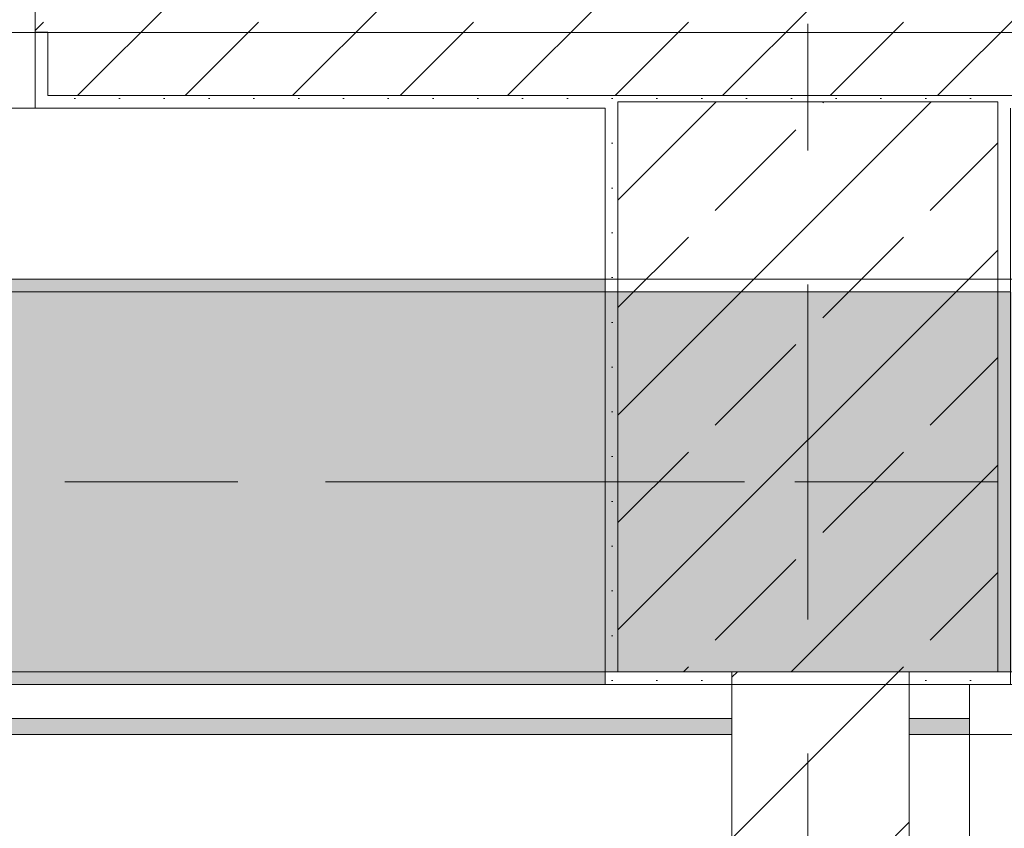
# Model space of a CAD drawing. Header units: metres. Extents: x -3.6 to 84.5, y -11 to 16.8.
# Tile 287 of 361: x 43.1 to 43.9, y 12.9 to 13.5. Entities that reach past the tile are written whole.
import ezdxf

# ---------------------------------------------------------------- set-up
doc = ezdxf.new("R2010")
doc.units = ezdxf.units.M
doc.header["$MEASUREMENT"] = 0
for name, pattern in [('Achse', [0.2, 0.1, -0.05, 0, -0.05]), ('Strichlinie doppelt', [0.546806, 0.264583, -0.105833, 0.070556, -0.105833]), ('Wipeout_Contour', [1, 0, -1])]:
    doc.linetypes.add(name, pattern=pattern)
for name, color, linetype in [('451 - Universal.Achsen Raster', 7, 'Continuous'), ('604 - Struktur.Wand Aussen', 7, 'Continuous'), ('605 - Struktur.Wand Innen', 7, 'Continuous'), ('607 - Struktur.Stütze', 7, 'Continuous'), ('608 - Struktur.Träger', 7, 'Continuous'), ('Neubau_606 - Struktur.Wand Innen Ausbau', 7, 'Continuous'), ('Neubau_653 - Abdeckung.TB Verkofferung', 7, 'Continuous')]:
    doc.layers.add(name, color=color, linetype=linetype)
pattern_1 = [(45, (0, 0), (-0.01767767, 0.01767767), [0, -0.025])]
pattern_2 = [(45, (0, 0), (-0.0848528, 0.0848528), []), (45, (-0.04243, 0.04243), (-0.0848528, 0.0848528), [0.09, -0.03])]

msp = doc.modelspace()

# ---------------------------------------------------------------- hatches: boundary and pattern name
at = {"layer": '604 - Struktur.Wand Aussen', "linetype": 'Continuous', "lineweight": 0, "true_color": 0x000000}
h = msp.add_hatch(dxfattribs=at)
h.set_pattern_fill('Beton__Stahlbeton_0001', color=18, style=0, pattern_type=2)
h.set_pattern_definition(pattern_2)
h.paths.add_polyline_path([(43.12, 13.505), (43.13, 13.505), (43.13, 13.455), (44.3, 13.455), (44.3, 13.505), (44.31, 13.505), (44.31, 13.575), (44.3, 13.575), (44.27, 13.575), (44.27, 13.695), (43.16, 13.695), (43.16, 13.575), (43.13, 13.575), (43.12, 13.575)])
h = msp.add_hatch(dxfattribs=at)
h.set_pattern_fill('Gips_0001', color=18, style=0, pattern_type=2)
h.set_pattern_definition(pattern_1)
h.paths.add_polyline_path([(43.13, 13.445), (43.13, 13.505), (43.12, 13.505), (43.12, 13.445)])
h = msp.add_hatch(dxfattribs=at)
h.set_pattern_fill('Gips_0001', color=18, style=0, pattern_type=2)
h.set_pattern_definition(pattern_1)
h.paths.add_polyline_path([(43.13, 13.445), (43.56999, 13.445), (43.56999, 13.455), (43.13, 13.455)])
at = {"layer": '607 - Struktur.Stütze', "linetype": 'Continuous', "lineweight": 0, "true_color": 0x000000}
h = msp.add_hatch(dxfattribs=at)
h.set_pattern_fill('Gips_0001', color=18, style=0, pattern_type=2)
h.set_pattern_definition(pattern_1)
h.paths.add_polyline_path([(43.56999, 13.455), (43.56999, 13.445), (43.57999, 13.445), (43.57999, 13.44998), (43.87999, 13.44998), (43.87999, 13.445), (43.88999, 13.445), (43.88999, 13.455)])
h = msp.add_hatch(dxfattribs=at)
h.set_pattern_fill('Beton__Stahlbeton_0001', color=18, style=0, pattern_type=2)
h.set_pattern_definition(pattern_2)
h.paths.add_polyline_path([(43.57999, 12.99998), (43.87999, 12.99998), (43.87999, 13.44998), (43.57999, 13.44998)])
h = msp.add_hatch(dxfattribs=at)
h.set_pattern_fill('Gips_0001', color=18, style=0, pattern_type=2)
h.set_pattern_definition(pattern_1)
h.paths.add_polyline_path([(43.57999, 13.445), (43.56999, 13.445), (43.56999, 12.98998), (43.66997, 12.98998), (43.66997, 12.99998), (43.57999, 12.99998)])
h = msp.add_hatch(dxfattribs=at)
h.set_pattern_fill('Gips_0001', color=18, style=0, pattern_type=2)
h.set_pattern_definition(pattern_1)
h.paths.add_polyline_path([(43.80997, 12.98998), (43.88999, 12.98998), (43.88999, 13.445), (43.87999, 13.445), (43.87999, 12.99998), (43.80997, 12.99998)])
at = {"layer": '608 - Struktur.Träger', "linetype": 'Continuous', "lineweight": 0, "true_color": 0x000000}
h = msp.add_hatch(dxfattribs=at)
h.set_pattern_fill('Gips_0001', color=18, style=0, pattern_type=2)
h.set_pattern_definition(pattern_1)
h.paths.add_polyline_path([(40.28999, 13.30998), (40.28999, 13.29998), (43.56999, 13.29998), (43.56999, 13.30998)])
h = msp.add_hatch(dxfattribs=at)
h.set_pattern_fill('Gips_0001', color=18, style=0, pattern_type=2)
h.set_pattern_definition(pattern_1)
h.paths.add_polyline_path([(40.28999, 12.99998), (40.28999, 12.98998), (43.56999, 12.98998), (43.56999, 12.99998)])
at = {"layer": 'Neubau_653 - Abdeckung.TB Verkofferung', "linetype": 'Continuous', "lineweight": 0, "true_color": 0x000000}
h = msp.add_hatch(dxfattribs=at)
h.set_pattern_fill('Gips_0001', color=18, style=0, pattern_type=2)
h.set_pattern_definition(pattern_1)
h.paths.add_polyline_path([(40.29998, 12.95048), (43.85748, 12.95048), (43.85748, 12.96298), (40.29998, 12.96298)])

# ---------------------------------------------------------------- linework, layer by layer
at = {"layer": '451 - Universal.Achsen Raster', "color": 160, "linetype": 'Strichlinie doppelt', "lineweight": 9, "true_color": 0x3232ff}
msp.add_line((64.93502, 13.14998), (-3.175, 13.14998), dxfattribs=at)
at = {"layer": '604 - Struktur.Wand Aussen', "color": 7, "linetype": 'Continuous', "lineweight": 13}
for p, q in [((43.12, 13.575), (43.12, 13.505)), ((43.13, 13.455), (43.13, 13.505)), ((43.13, 13.455), (44.3, 13.455)), ((40.72, 13.445), (43.12, 13.445))]:
    msp.add_line(p, q, dxfattribs=at)
at = {"layer": '604 - Struktur.Wand Aussen', "color": 7, "linetype": 'Continuous', "lineweight": 5}
for p, q in [((43.12, 13.505), (43.12, 13.455)), ((43.13, 13.505), (43.12, 13.505)), ((43.12, 13.455), (43.12, 13.445)), ((43.13, 13.445), (43.12, 13.445))]:
    msp.add_line(p, q, dxfattribs=at)
at = {"layer": '604 - Struktur.Wand Aussen', "color": 7, "linetype": 'Continuous', "lineweight": 5, "flags": 128}
msp.add_lwpolyline([(43.13, 13.445), (43.56999, 13.445)], dxfattribs=at)
at = {"layer": '607 - Struktur.Stütze', "color": 7, "linetype": 'Continuous', "lineweight": 13, "flags": 128}
msp.add_lwpolyline([(43.57999, 12.99998), (43.87999, 12.99998), (43.87999, 13.44998), (43.57999, 13.44998)], close=True, dxfattribs=at)
at = {"layer": '607 - Struktur.Stütze', "color": 7, "linetype": 'Continuous', "lineweight": 5, "flags": 128}
for points in [[(43.56999, 13.445), (43.56999, 12.98998), (43.66997, 12.98998)], [(43.80997, 12.98998), (43.88999, 12.98998), (43.88999, 13.445)]]:
    msp.add_lwpolyline(points, dxfattribs=at)
at = {"layer": '608 - Struktur.Träger', "color": 7, "linetype": 'Continuous', "lineweight": 13}
for p, q in [((14.77999, 13.30998), (47.47999, 13.30998)), ((43.56999, 13.29998), (40.28999, 13.29998)), ((43.88999, 13.29998), (43.56999, 13.29998))]:
    msp.add_line(p, q, dxfattribs=at)
at = {"layer": '608 - Struktur.Träger', "color": 7, "linetype": 'Continuous', "lineweight": 5}
for p, q in [((43.56999, 13.30998), (40.28999, 13.30998)), ((43.56999, 13.30998), (43.56999, 13.29998)), ((43.56999, 12.99998), (43.56999, 12.98998)), ((43.56999, 12.98998), (40.28999, 12.98998))]:
    msp.add_line(p, q, dxfattribs=at)
at = {"layer": '608 - Struktur.Träger', "color": 7, "linetype": 'Achse', "lineweight": 9}
msp.add_line((14.77999, 13.14998), (47.47999, 13.14998), dxfattribs=at)
at = {"layer": 'Neubau_606 - Struktur.Wand Innen Ausbau', "color": 1, "linetype": 'Continuous', "lineweight": 5, "flags": 128}
msp.add_lwpolyline([(43.85748, 12.98998), (43.85748, 12.75248)], dxfattribs=at)
at = {"layer": 'Neubau_653 - Abdeckung.TB Verkofferung', "color": 1, "linetype": 'Continuous', "lineweight": 9}
for p, q in [((15.11, 13.50498), (47.24003, 13.50498)), ((22.05, 12.95048), (47.24003, 12.95048))]:
    msp.add_line(p, q, dxfattribs=at)
at = {"layer": 'Neubau_653 - Abdeckung.TB Verkofferung', "color": 1, "linetype": 'Continuous', "lineweight": 5}
for p, q in [((43.85748, 12.98998), (40.29998, 12.98998)), ((43.85748, 12.96298), (40.29998, 12.96298)), ((43.85748, 12.95048), (40.29998, 12.95048))]:
    msp.add_line(p, q, dxfattribs=at)
at = {"layer": 'Neubau_653 - Abdeckung.TB Verkofferung', "color": 1, "linetype": 'Continuous', "lineweight": 5, "flags": 128}
msp.add_lwpolyline([(43.85748, 12.98998), (43.85748, 12.96298), (43.85748, 12.95048)], dxfattribs=at)

# ---------------------------------------------------------------- next in the draw order: wipeouts: each hides what was drawn before it
at = {"color": 254, "linetype": 'Wipeout_Contour', "lineweight": 0, "ltscale": 180.404481}
msp.add_wipeout([(43.80997, 12.99998), (43.66997, 12.99998), (43.66997, 8.59998), (43.80997, 8.59998)], dxfattribs=at).dxf.layer = '605 - Struktur.Wand Innen'

# ---------------------------------------------------------------- next in the draw order: hatches: boundary and pattern name
at = {"layer": '605 - Struktur.Wand Innen', "linetype": 'Continuous', "lineweight": 0, "true_color": 0x000000}
h = msp.add_hatch(dxfattribs=at)
h.set_pattern_fill('MW_Ziegel_0001', color=18, style=0, pattern_type=2)
h.set_pattern_definition([(45, (0, 0), (-0.0636396, 0.0636396), [])])
h.paths.add_polyline_path([(43.80997, 12.99998), (43.66997, 12.99998), (43.66997, 8.59998), (43.80997, 8.59998)])
at = {"layer": '608 - Struktur.Träger', "linetype": 'Continuous', "lineweight": 0, "true_color": 0x000000}
h = msp.add_hatch(dxfattribs=at)
h.set_pattern_fill('Beton__Stahlbeton_0001', color=18, style=0, pattern_type=2)
h.set_pattern_definition(pattern_2)
h.paths.add_polyline_path([(15.08999, 13.29998), (14.77999, 13.29998), (14.77999, 12.99998), (15.08999, 12.99998), (18.36999, 12.99998), (18.68999, 12.99998), (21.96999, 12.99998), (22.28999, 12.99998), (25.56999, 12.99998), (25.88999, 12.99998), (29.16999, 12.99998), (29.48999, 12.99998), (32.76999, 12.99998), (33.08999, 12.99998), (36.36999, 12.99998), (36.68999, 12.99998), (39.96999, 12.99998), (40.28999, 12.99998), (43.56999, 12.99998), (43.88999, 12.99998), (47.16999, 12.99998), (47.47999, 12.99998), (47.47999, 13.29998), (47.16999, 13.29998), (43.88999, 13.29998), (43.56999, 13.29998), (40.28999, 13.29998), (39.96999, 13.29998), (36.68999, 13.29998), (36.36999, 13.29998), (33.08999, 13.29998), (32.76999, 13.29998), (29.48999, 13.29998), (29.16999, 13.29998), (25.88999, 13.29998), (25.56999, 13.29998), (22.28999, 13.29998), (21.96999, 13.29998), (18.68999, 13.29998), (18.36999, 13.29998)])

# ---------------------------------------------------------------- next in the draw order: linework, layer by layer
at = {"layer": '451 - Universal.Achsen Raster', "color": 160, "linetype": 'Strichlinie doppelt', "lineweight": 9, "true_color": 0x3232ff}
msp.add_line((43.72999, -10.585), (43.72999, 16.355), dxfattribs=at)
at = {"layer": '605 - Struktur.Wand Innen', "color": 7, "linetype": 'Continuous', "lineweight": 18, "flags": 128}
for points in [[(43.66997, 12.99998), (43.66997, 8.59998)], [(43.80997, 8.59998), (43.80997, 12.99998)]]:
    msp.add_lwpolyline(points, dxfattribs=at)
at = {"layer": '608 - Struktur.Träger', "color": 7, "linetype": 'Continuous', "lineweight": 13}
msp.add_line((14.77999, 12.98998), (47.47999, 12.98998), dxfattribs=at)
at = {"layer": '608 - Struktur.Träger', "color": 7, "linetype": 'Continuous', "lineweight": 13, "flags": 128}
msp.add_lwpolyline([(47.47999, 12.99998), (47.16999, 12.99998), (43.88999, 12.99998), (43.56999, 12.99998), (40.28999, 12.99998), (39.96999, 12.99998), (36.68999, 12.99998), (36.36999, 12.99998), (33.08999, 12.99998), (32.76999, 12.99998), (29.48999, 12.99998), (29.16999, 12.99998), (25.88999, 12.99998), (25.56999, 12.99998), (22.28999, 12.99998), (21.96999, 12.99998), (18.68999, 12.99998), (18.36999, 12.99998), (15.08999, 12.99998), (14.77999, 12.99998)], dxfattribs=at)

doc.saveas('drawing.dxf')
